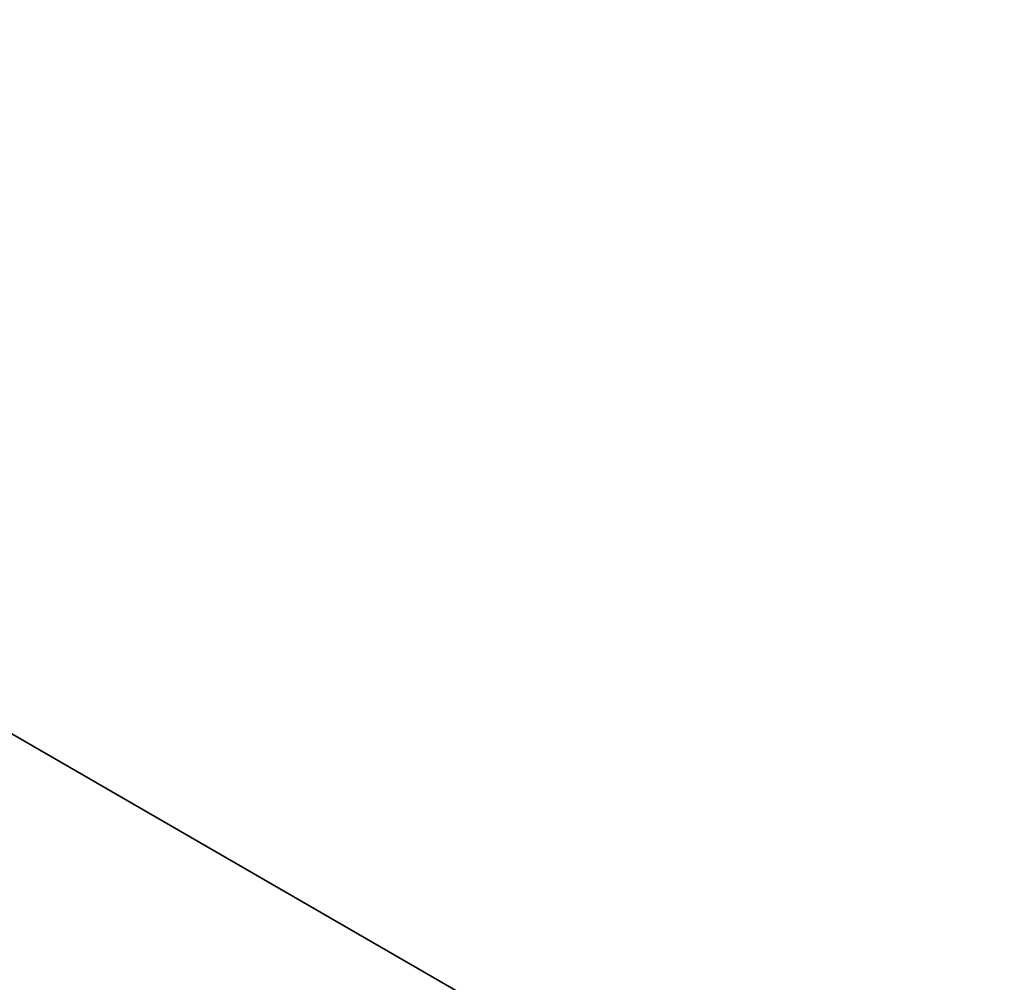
# Model space of a CAD drawing. Header units: millimetres. Extents: x 50 to 3176, y 50 to 2109.
# Tile 269 of 656: x 242.21 to 243.75, y 1630.43 to 1631.94. Entities that reach past the tile are written whole.
import ezdxf

# ---------------------------------------------------------------- set-up
doc = ezdxf.new("R2010")
doc.units = ezdxf.units.MM
doc.header["$LTSCALE"] = 10
doc.layers.add('Visible (ISO)', color=7, linetype='Continuous', lineweight=50)
doc.layers.add('Visible Narrow (ISO)', color=7, linetype='Continuous', lineweight=35)

msp = doc.modelspace()

# ---------------------------------------------------------------- linework, layer by layer
at = {"layer": 'Visible (ISO)'}
msp.add_ellipse((256.1554, 1644.3791), major_axis=(13.75, -23.8157), ratio=0.57735, start_param=0.225415, end_param=3.141593, dxfattribs=at)
msp.add_open_spline([(272.6871, 1622.7845), (273.2219, 1623.3888), (273.6981, 1624.0676), (275.0285, 1626.4655), (275.6345, 1628.4442), (276.1939, 1632.8908), (276.1358, 1635.3671), (275.3564, 1640.546), (274.6344, 1643.248), (272.6038, 1648.602), (271.2965, 1651.2531), (268.2287, 1656.2416), (266.469, 1658.5781), (262.6701, 1662.7044), (260.6314, 1664.493), (256.4724, 1667.3396), (254.3526, 1668.3964), (250.2449, 1669.6545), (248.2556, 1669.8586), (245.2486, 1669.4541), (244.1364, 1669.1072), (243.1238, 1668.579)], degree=3, knots=[4.117692, 4.117692, 4.117692, 4.117692, 4.260622, 4.260622, 4.577772, 4.577772, 4.900466, 4.900466, 5.223416, 5.223416, 5.545853, 5.545853, 5.868128, 5.868128, 6.190696, 6.190696, 6.513767, 6.513767, 6.835643, 6.835643, 7.043888, 7.043888, 7.043888, 7.043888], dxfattribs=at)
at = {"layer": 'Visible Narrow (ISO)'}
msp.add_line((231.1582, 1637.1979), (265.1084, 1617.5967), dxfattribs=at)
for centre, major_axis, start_param, end_param in [((257.3222, 1645.0527), (-18.25, 31.6099), 3.141593, 6.117304), ((257.2161, 1644.9915), (-18.175, 31.48), 1.952201, 6.117304), ((256.5213, 1644.5903), (13.741, -23.8), 0.196629, 3.116897)]:
    msp.add_ellipse(centre, major_axis=major_axis, ratio=0.57735, start_param=start_param, end_param=end_param, dxfattribs=at)
msp.add_open_spline([(244.8637, 1631.7659), (244.1602, 1632.4104), (242.8656, 1633.6466), (241.2407, 1635.3095), (239.8593, 1636.8177), (238.6848, 1638.1839), (237.6847, 1639.4246), (236.8343, 1640.553), (236.1133, 1641.5813), (235.5063, 1642.5196), (235.0012, 1643.3756), (234.5869, 1644.1565), (234.2542, 1644.8662), (233.9934, 1645.5118), (233.7966, 1646.0999), (233.6584, 1646.633), (233.5734, 1647.1154), (233.5373, 1647.5487), (233.5456, 1647.9367), (233.5951, 1648.2835), (233.6828, 1648.5897), (233.8041, 1648.8558), (233.9529, 1649.0821), (234.1218, 1649.2702), (234.3043, 1649.4242), (234.4997, 1649.5512), (234.712, 1649.6574), (234.9462, 1649.744), (235.2085, 1649.8144), (235.51, 1649.867), (235.8584, 1649.8981), (236.2569, 1649.9021), (236.7043, 1649.8743), (237.1981, 1649.8114), (237.742, 1649.7098), (238.3364, 1649.5669), (238.9824, 1649.38), (239.6829, 1649.1454), (240.4414, 1648.8593), (241.2629, 1648.5163), (242.1516, 1648.1108), (243.1107, 1647.6371), (243.8024, 1647.2697), (244.1599, 1647.073)], degree=3, dxfattribs=at)

doc.saveas('drawing.dxf')
